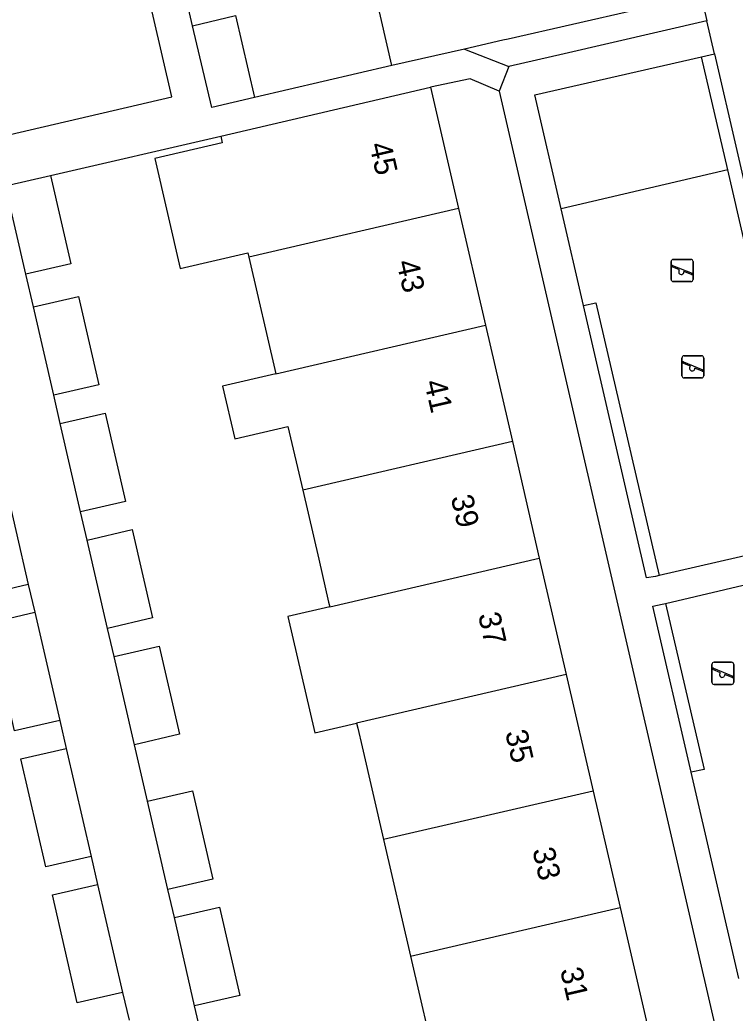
# Model space of a CAD drawing. Extents: x 156414 to 157775, y 382335 to 383765.
# Drawn here: x 156956.81 to 156989.1, y 383297.86 to 383342.7 of the extents above; entities that cross this region are included whole.
import ezdxf

# ---------------------------------------------------------------- set-up
doc = ezdxf.new("R2010")
doc.units = 0
for name, color, linetype in [('IMGEO_Berm_groen', 7, 'Continuous'), ('IMGEO_Haag', 7, 'Continuous'), ('IMGEO_Pand', 7, 'Continuous'), ('IMGEO_Pand_nummerreeks', 7, 'Continuous'), ('IMGEO_Speelvoorziening', 7, 'Continuous'), ('IMGEO_Voetpad_open', 7, 'Continuous')]:
    doc.layers.add(name, color=color, linetype=linetype)

msp = doc.modelspace()

# ---------------------------------------------------------------- linework, layer by layer
at = {"layer": 'IMGEO_Berm_groen'}
msp.add_lwpolyline([(156988.766, 383335.935), (156981.245, 383334.173)], dxfattribs=at)
at = {"layer": 'IMGEO_Haag'}
for points in [[(156988.766, 383335.935), (156987.589, 383341.027)], [(156992.628, 383319.22), (156988.766, 383335.935)], [(156982.254, 383329.804), (156982.815, 383329.921), (156985.67, 383317.612)], [(156985.96, 383316.361), (156987.7, 383308.86), (156987.119, 383308.741)]]:
    msp.add_lwpolyline(points, dxfattribs=at)
at = {"layer": 'IMGEO_Pand'}
for points in [[(156983.525, 383348.045), (156984.66, 383343.146), (156978.848, 383341.827), (156978.614, 383341.774), (156976.876, 383341.379)], [(156973.598, 383340.635), (156972.455, 383345.631), (156974.024, 383345.973)], [(156964.607, 383342.435), (156966.541, 383342.887), (156967.406, 383339.187)], [(156967.406, 383339.187), (156965.472, 383338.735), (156964.607, 383342.435)], [(156976.876, 383341.379), (156973.598, 383340.635)], [(156965.879, 383337.452), (156975.345, 383339.652)], [(156975.345, 383339.652), (156976.611, 383334.18)], [(156965.879, 383337.452), (156965.948, 383337.153), (156962.895, 383336.446), (156964.046, 383331.472), (156967.099, 383332.178), (156967.145, 383331.981)], [(156957.082, 383331.216), (156956.163, 383335.203), (156958.196, 383335.675)], [(156958.196, 383335.675), (156959.115, 383331.689), (156957.082, 383331.216)], [(156976.611, 383334.18), (156967.145, 383331.981)], [(156976.611, 383334.18), (156977.827, 383328.922)], [(156967.145, 383331.981), (156968.362, 383326.725)], [(156957.418, 383329.744), (156959.451, 383330.216), (156960.37, 383326.23), (156958.339, 383325.758)], [(156958.339, 383325.758), (156957.418, 383329.744)], [(156968.362, 383326.725), (156977.827, 383328.922)], [(156977.827, 383328.922), (156979.044, 383323.664)], [(156968.362, 383326.725), (156965.961, 383326.168), (156966.511, 383323.791), (156968.912, 383324.348), (156969.579, 383321.468)], [(156958.63, 383324.479), (156960.663, 383324.952), (156961.582, 383320.965), (156959.552, 383320.493)], [(156959.552, 383320.493), (156958.63, 383324.479)], [(156979.044, 383323.664), (156969.579, 383321.468)], [(156979.044, 383323.664), (156980.26, 383318.406)], [(156957.186, 383317.205), (156955.139, 383316.736), (156954.021, 383321.612), (156956.067, 383322.081)], [(156956.067, 383322.081), (156957.186, 383317.205)], [(156969.579, 383321.468), (156970.299, 383318.357), (156970.748, 383316.417), (156970.796, 383316.211)], [(156959.847, 383319.215), (156961.881, 383319.688), (156962.8, 383315.702), (156960.766, 383315.229)], [(156960.766, 383315.229), (156959.847, 383319.215)], [(156970.796, 383316.211), (156980.26, 383318.406)], [(156980.26, 383318.406), (156981.476, 383313.149)], [(156958.608, 383311.075), (156956.562, 383310.602), (156955.432, 383315.487), (156957.478, 383315.96)], [(156957.478, 383315.96), (156958.608, 383311.075)], [(156970.796, 383316.211), (156968.906, 383315.773), (156970.127, 383310.517), (156972.012, 383310.954)], [(156961.06, 383313.963), (156963.093, 383314.435), (156964.012, 383310.449), (156961.979, 383309.976)], [(156961.979, 383309.976), (156961.06, 383313.963)], [(156981.476, 383313.149), (156972.012, 383310.954)], [(156981.476, 383313.149), (156982.692, 383307.891)], [(156972.012, 383310.954), (156972.063, 383310.734), (156972.261, 383309.88), (156973.231, 383305.698)], [(156960.025, 383304.939), (156957.978, 383304.468), (156956.856, 383309.345), (156958.902, 383309.816)], [(156958.902, 383309.816), (156960.025, 383304.939)], [(156962.574, 383307.431), (156964.607, 383307.903), (156965.526, 383303.917), (156963.488, 383303.443)], [(156982.692, 383307.891), (156973.231, 383305.698)], [(156982.692, 383307.891), (156983.909, 383302.633)], [(156963.488, 383303.443), (156962.574, 383307.431)], [(156973.231, 383305.698), (156974.449, 383300.442)], [(156961.447, 383298.8), (156959.401, 383298.326), (156958.273, 383303.204), (156960.319, 383303.677)], [(156960.319, 383303.677), (156961.447, 383298.8)], [(156963.785, 383302.177), (156965.818, 383302.649), (156966.737, 383298.663), (156964.699, 383298.189)], [(156974.449, 383300.442), (156983.909, 383302.633)], [(156983.909, 383302.633), (156985.13, 383297.355)], [(156964.699, 383298.189), (156963.785, 383302.177)], [(156974.449, 383300.442), (156975.67, 383295.176)]]:
    msp.add_lwpolyline(points, dxfattribs=at)
at = {"layer": 'IMGEO_Speelvoorziening'}
for p, q in [((156986.211, 383330.985), (156986.211, 383331.785)), ((156986.211, 383331.785), (156986.211, 383330.985)), ((156986.594, 383331.413), (156986.255, 383331.55)), ((156986.28, 383331.61), (156987.156, 383331.257)), ((156986.311, 383331.885), (156987.101, 383331.885)), ((156987.101, 383331.885), (156986.311, 383331.885)), ((156987.201, 383331.785), (156987.201, 383330.985)), ((156987.201, 383330.985), (156987.201, 383331.785)), ((156987.132, 383331.197), (156986.792, 383331.334)), ((156987.101, 383330.885), (156986.311, 383330.885)), ((156986.311, 383330.885), (156987.101, 383330.885)), ((156986.8, 383327.534), (156987.59, 383327.534)), ((156987.59, 383327.534), (156986.8, 383327.534)), ((156986.7, 383326.634), (156986.7, 383327.434)), ((156986.7, 383327.434), (156986.7, 383326.634)), ((156987.083, 383327.062), (156986.744, 383327.199)), ((156986.769, 383327.259), (156987.645, 383326.906)), ((156987.69, 383327.434), (156987.69, 383326.634)), ((156987.69, 383326.634), (156987.69, 383327.434)), ((156987.621, 383326.846), (156987.281, 383326.983)), ((156987.59, 383326.534), (156986.8, 383326.534)), ((156986.8, 383326.534), (156987.59, 383326.534)), ((156988.053, 383312.803), (156988.053, 383313.603)), ((156988.053, 383313.603), (156988.053, 383312.803)), ((156988.153, 383313.703), (156988.943, 383313.703)), ((156988.943, 383313.703), (156988.153, 383313.703)), ((156989.043, 383313.603), (156989.043, 383312.803)), ((156989.043, 383312.803), (156989.043, 383313.603)), ((156988.436, 383313.231), (156988.097, 383313.368)), ((156988.122, 383313.428), (156988.998, 383313.075)), ((156988.943, 383312.703), (156988.153, 383312.703)), ((156988.153, 383312.703), (156988.943, 383312.703)), ((156988.974, 383313.015), (156988.634, 383313.152))]:
    msp.add_line(p, q, dxfattribs=at)
for centre, radius, start, end in [((156986.311, 383331.785), 0.1, 90, 180), ((156986.311, 383331.785), 0.1, 90, 180), ((156986.268, 383331.58), 0.0327, 68.078, 248.078), ((156987.101, 383331.785), 0.1, 0, 90), ((156987.101, 383331.785), 0.1, 360, 90), ((156986.673, 383331.323), 0.12, 130.9928, 5.1632), ((156987.144, 383331.227), 0.0327, 248.078, 68.078), ((156986.311, 383330.985), 0.1, 180, 270), ((156986.311, 383330.985), 0.1, 180, 270), ((156987.101, 383330.985), 0.1, 270, 0), ((156987.101, 383330.985), 0.1, 270, 0), ((156986.8, 383327.434), 0.1, 90, 180), ((156986.8, 383327.434), 0.1, 90, 180), ((156987.59, 383327.434), 0.1, 0, 90), ((156987.59, 383327.434), 0.1, 360, 90), ((156986.757, 383327.229), 0.0327, 68.078, 248.078), ((156987.162, 383326.972), 0.12, 130.9928, 5.1632), ((156986.8, 383326.634), 0.1, 180, 270), ((156986.8, 383326.634), 0.1, 180, 270), ((156987.59, 383326.634), 0.1, 270, 0), ((156987.59, 383326.634), 0.1, 270, 0), ((156987.633, 383326.876), 0.0327, 248.078, 68.078), ((156988.153, 383313.603), 0.1, 90, 180), ((156988.153, 383313.603), 0.1, 90, 180), ((156988.943, 383313.603), 0.1, 0, 90), ((156988.943, 383313.603), 0.1, 360, 90), ((156988.11, 383313.398), 0.0327, 68.078, 248.078), ((156988.515, 383313.141), 0.12, 130.9928, 5.1632), ((156988.153, 383312.803), 0.1, 180, 270), ((156988.153, 383312.803), 0.1, 180, 270), ((156988.943, 383312.803), 0.1, 270, 0), ((156988.943, 383312.803), 0.1, 270, 0), ((156988.986, 383313.045), 0.0327, 248.078, 68.078)]:
    msp.add_arc(centre, radius, start, end, dxfattribs=at)
at = {"layer": 'IMGEO_Voetpad_open'}
for points in [[(156976.655, 383390.993), (156987.826, 383342.651)], [(156964.607, 383342.435), (156954.515, 383385.905), (156964.256, 383388.146)], [(156953.312, 383383.907), (156945.358, 383382.064), (156955.71, 383337.379), (156963.665, 383339.222), (156953.312, 383383.907)], [(156987.826, 383342.651), (156981.379, 383341.168), (156978.884, 383340.593)], [(156988.173, 383341.16), (156987.826, 383342.651)], [(156976.876, 383341.379), (156978.884, 383340.593)], [(156981.245, 383334.173), (156980.058, 383339.314), (156987.589, 383341.027)], [(156987.589, 383341.027), (156988.173, 383341.16)], [(156988.173, 383341.16), (156993.211, 383319.355)], [(156973.598, 383340.635), (156967.406, 383339.187)], [(156978.884, 383340.593), (156978.451, 383339.478)], [(156978.451, 383339.478), (156977.145, 383340.028), (156975.345, 383339.652)], [(156978.451, 383339.478), (156989.034, 383293.66)], [(156958.196, 383335.675), (156965.879, 383337.452)], [(156982.254, 383329.804), (156981.245, 383334.173)], [(156957.418, 383329.744), (156957.082, 383331.216)], [(156985.67, 383317.612), (156985.508, 383317.575), (156985.094, 383317.509), (156982.254, 383329.804)], [(156958.63, 383324.479), (156958.339, 383325.758)], [(156959.847, 383319.215), (156959.552, 383320.493)], [(156992.628, 383319.22), (156985.67, 383317.612)], [(156985.96, 383316.361), (156992.906, 383317.987)], [(156957.186, 383317.205), (156957.478, 383315.96)], [(156987.119, 383308.741), (156985.39, 383316.228), (156985.801, 383316.324), (156985.96, 383316.361)], [(156961.06, 383313.963), (156960.766, 383315.229)], [(156958.608, 383311.075), (156958.902, 383309.816)], [(156962.574, 383307.431), (156961.979, 383309.976)], [(156989.27, 383299.432), (156987.119, 383308.741)], [(156960.025, 383304.939), (156960.319, 383303.677)], [(156963.785, 383302.177), (156963.488, 383303.443)], [(156961.447, 383298.8), (156961.741, 383297.541)], [(156965, 383296.912), (156964.699, 383298.189)]]:
    msp.add_lwpolyline(points, dxfattribs=at)

# ---------------------------------------------------------------- texts
at = {"layer": 'IMGEO_Pand_nummerreeks'}
for s, rotation, p in [('45', 283.0231, (156972.577, 383337.066)), ('43', 283.0254, (156973.805, 383331.76)), ('41', 283.0231, (156975.057, 383326.345)), ('39', 283.0231, (156976.259, 383321.149)), ('37', 283.0231, (156977.487, 383315.844)), ('35', 283.0231, (156978.714, 383310.538)), ('33', 283.0254, (156979.941, 383305.233)), ('31', 283.0254, (156981.194, 383299.818))]:
    msp.add_text(s, height=1, rotation=rotation, dxfattribs=at).set_placement(p)

doc.saveas('drawing.dxf')
